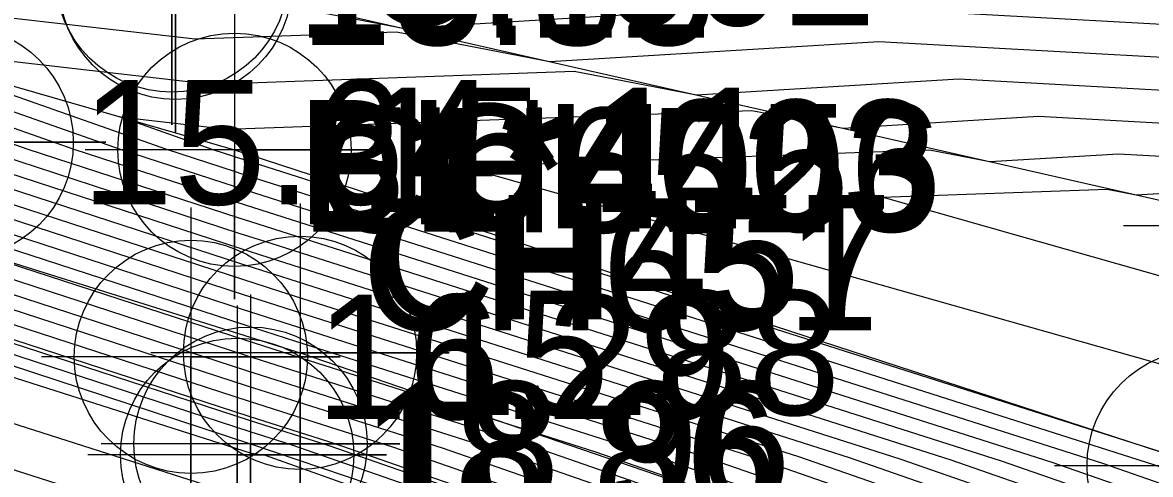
# Model space of a CAD drawing. Extents: x 2531902 to 2533249, y 715219 to 716099.
# Drawn here: x 2532709.09 to 2532731.76, y 715632.29 to 715641.37 of the extents above; entities that cross this region are included whole.
import ezdxf

# ---------------------------------------------------------------- set-up
doc = ezdxf.new("R2010")
doc.units = 0
for name, color, linetype in [('DTM Contours Major', 7, 'Continuous'), ('DTM Contours Minor', 7, 'Continuous'), ('Exist DTM Breakline', 7, 'Continuous'), ('Exist DTM Breakline Cogo Elevation', 7, 'Continuous'), ('Exist DTM Breakline Cogo Number', 7, 'Continuous'), ('Exist DTM Breakline Cogo Point CELL', 7, 'Continuous'), ('Exist DTM Breakline Underwater', 7, 'Continuous'), ('Exist DTM Breakline Underwater Cogo Elevation', 7, 'Continuous'), ('Exist DTM Breakline Underwater Cogo Number', 7, 'Continuous'), ('Exist DTM Breakline Underwater Cogo Point CELL', 7, 'Continuous'), ('Exist DTM Drainline', 7, 'Continuous'), ('Exist DTM Drainline Cogo Comment', 7, 'Continuous'), ('Exist DTM Drainline Cogo Elevation', 7, 'Continuous'), ('Exist DTM Drainline Cogo Point CELL', 7, 'Continuous'), ('Exist Hydro Stream or Body of Water', 7, 'Continuous'), ('Scratch_Level_2', 7, 'Continuous')]:
    doc.layers.add(name, color=color, linetype=linetype)

msp = doc.modelspace()

# ---------------------------------------------------------------- linework, layer by layer
at = {"layer": 'DTM Contours Major'}
for points in [[(2532737.37, 715630.195), (2532734.519, 715630.627), (2532734.167, 715630.68), (2532728.764, 715632.559), (2532713.824, 715637.321), (2532713.421, 715637.449), (2532709.196, 715638.824), (2532697.196, 715643.047), (2532697.098, 715643.082), (2532696.035, 715644.027), (2532679.899, 715666.702), (2532679.893, 715666.711), (2532679.876, 715666.752), (2532679.875, 715666.753), (2532679.797, 715667.006), (2532679.994, 715666.896), (2532680.065, 715666.76), (2532689.19, 715656.805), (2532699.24, 715647.16), (2532699.515, 715647.106)], [(2532674.529, 715657.71), (2532672.706, 715658.283), (2532669.358, 715655.677), (2532669.391, 715655.408), (2532669.64, 715655.324), (2532669.93, 715655.106), (2532682.035, 715650.435), (2532694.89, 715638.9), (2532696.316, 715638.261), (2532713.679, 715632.717), (2532713.962, 715632.678), (2532738.178, 715624.046), (2532738.122, 715621.369), (2532750.341, 715622.225), (2532752.309, 715621.919)], [(2532685.255, 715654.828), (2532691.3, 715646.332), (2532696.58, 715641.634), (2532697.068, 715641.462), (2532704.54, 715638.833), (2532713.504, 715635.916), (2532714.36, 715635.643), (2532723.662, 715632.678), (2532735.847, 715628.442), (2532736.64, 715628.322), (2532753.273, 715625.799), (2532757.258, 715625.179), (2532759.557, 715625.11), (2532775.441, 715624.38), (2532776.659, 715624.324)], [(2532683.669, 715652.707), (2532686.565, 715648.638), (2532696.063, 715640.186), (2532696.941, 715639.877), (2532699.885, 715638.841), (2532713.588, 715634.382), (2532714.896, 715633.965), (2532718.561, 715632.797), (2532737.526, 715626.203), (2532738.761, 715626.016), (2532745.314, 715625.023), (2532758.183, 715623.02), (2532765.608, 715622.796), (2532771.866, 715622.509), (2532775.8, 715622.328)], [(2532717.927, 715638.481), (2532727.319, 715638.815), (2532728.528, 715638.581), (2532731.117, 715638.738), (2532734.92, 715638.528), (2532744.234, 715634.674)], [(2532740.427, 715634.456), (2532733.308, 715634.127), (2532717.927, 715638.481)]]:
    msp.add_lwpolyline(points, dxfattribs=at)
at = {"layer": 'DTM Contours Minor'}
for points in [[(2532680.17, 715665.452), (2532695.088, 715644.488), (2532696.994, 715642.792), (2532697.17, 715642.73), (2532708.265, 715638.826), (2532713.437, 715637.143), (2532713.931, 715636.985), (2532727.744, 715632.583), (2532734.503, 715630.233), (2532734.943, 715630.166), (2532750.583, 715627.794)], [(2532680.44, 715664.202), (2532694.141, 715644.949), (2532696.891, 715642.503), (2532697.145, 715642.413), (2532707.334, 715638.828), (2532713.454, 715636.836), (2532714.038, 715636.65), (2532726.723, 715632.606), (2532734.839, 715629.785), (2532735.368, 715629.705), (2532754.145, 715626.858), (2532756.43, 715626.915), (2532765.962, 715628.742), (2532762.782, 715626.183), (2532777.586, 715625.503), (2532778.432, 715625.464), (2532781.602, 715625.476), (2532796.599, 715625.363), (2532796.712, 715625.362), (2532796.887, 715625.399), (2532820.079, 715630.296)], [(2532680.711, 715662.952), (2532693.194, 715645.41), (2532696.787, 715642.213), (2532697.119, 715642.096), (2532706.403, 715638.829), (2532713.471, 715636.529), (2532714.146, 715636.314), (2532725.703, 715632.63), (2532735.175, 715629.337), (2532735.792, 715629.244), (2532756.457, 715626.11), (2532756.888, 715626.043), (2532757.137, 715626.036), (2532776.871, 715625.128), (2532778.124, 715625.071), (2532782.819, 715625.089), (2532796.483, 715624.986), (2532796.744, 715624.984), (2532797.148, 715625.069), (2532818.278, 715629.531)], [(2532680.982, 715661.701), (2532692.247, 715645.871), (2532696.684, 715641.923), (2532697.094, 715641.779), (2532705.471, 715638.831), (2532713.487, 715636.222), (2532714.253, 715635.978), (2532724.683, 715632.654), (2532735.511, 715628.89), (2532736.216, 715628.783), (2532754.865, 715625.955), (2532757.073, 715625.611), (2532758.347, 715625.573), (2532776.156, 715624.754), (2532777.816, 715624.678), (2532784.036, 715624.702), (2532796.367, 715624.609), (2532796.776, 715624.606), (2532797.409, 715624.739), (2532816.477, 715628.766)], [(2532681.524, 715659.201), (2532690.353, 715646.793), (2532696.477, 715641.344), (2532697.043, 715641.145), (2532703.609, 715638.834), (2532713.521, 715635.609), (2532714.467, 715635.307), (2532722.642, 715632.701), (2532736.183, 715627.994), (2532737.064, 715627.861), (2532751.681, 715625.644), (2532757.443, 715624.748), (2532760.767, 715624.647), (2532774.726, 715624.006), (2532777.201, 715623.892), (2532786.471, 715623.928), (2532796.136, 715623.855), (2532796.841, 715623.85), (2532797.93, 715624.08), (2532812.876, 715627.235)], [(2532681.795, 715657.95), (2532689.406, 715647.255), (2532696.373, 715641.055), (2532697.018, 715640.828), (2532702.678, 715638.836), (2532713.538, 715635.302), (2532714.575, 715634.971), (2532721.622, 715632.725), (2532736.519, 715627.547), (2532737.489, 715627.399), (2532750.09, 715625.489), (2532757.628, 715624.316), (2532761.978, 715624.184), (2532774.011, 715623.631), (2532776.893, 715623.499), (2532787.688, 715623.54), (2532796.02, 715623.478), (2532796.873, 715623.471), (2532798.191, 715623.75), (2532811.075, 715626.47)], [(2532682.066, 715656.7), (2532688.459, 715647.716), (2532696.27, 715640.765), (2532696.992, 715640.511), (2532701.747, 715638.838), (2532713.554, 715634.995), (2532714.682, 715634.636), (2532720.601, 715632.749), (2532736.855, 715627.099), (2532737.913, 715626.938), (2532748.498, 715625.333), (2532757.813, 715623.884), (2532763.188, 715623.722), (2532773.296, 715623.257), (2532776.585, 715623.106), (2532788.906, 715623.153), (2532795.904, 715623.101), (2532796.905, 715623.093), (2532798.452, 715623.42), (2532809.275, 715625.705)], [(2532682.336, 715655.45), (2532687.512, 715648.177), (2532696.166, 715640.475), (2532696.967, 715640.194), (2532700.816, 715638.839), (2532713.571, 715634.688), (2532714.789, 715634.3), (2532719.581, 715632.773), (2532737.191, 715626.651), (2532738.337, 715626.477), (2532746.906, 715625.178), (2532757.998, 715623.452), (2532764.398, 715623.259), (2532772.581, 715622.883), (2532776.277, 715622.713), (2532790.123, 715622.766), (2532795.789, 715622.724), (2532796.937, 715622.715), (2532798.713, 715623.09), (2532807.474, 715624.94)], [(2532681.549, 715654.816), (2532682.878, 715652.949), (2532685.618, 715649.099), (2532695.959, 715639.896), (2532696.916, 715639.56), (2532698.953, 715638.843), (2532713.604, 715634.075), (2532715.003, 715633.629), (2532717.54, 715632.82), (2532737.862, 715625.756), (2532739.186, 715625.555), (2532743.722, 715624.867), (2532758.368, 715622.588), (2532766.819, 715622.333), (2532771.15, 715622.134), (2532775.661, 715621.927), (2532792.558, 715621.992), (2532795.557, 715621.969), (2532797.001, 715621.958), (2532799.234, 715622.43), (2532803.873, 715623.409)], [(2532681.7, 715653.735), (2532683.149, 715651.699), (2532684.671, 715649.56), (2532695.856, 715639.607), (2532696.89, 715639.243), (2532698.022, 715638.844), (2532713.621, 715633.768), (2532715.111, 715633.293), (2532716.52, 715632.844), (2532738.198, 715625.308), (2532739.61, 715625.094), (2532742.13, 715624.712), (2532758.553, 715622.157), (2532768.029, 715621.871), (2532770.435, 715621.76), (2532775.353, 715621.534), (2532793.775, 715621.605), (2532795.442, 715621.592), (2532797.033, 715621.58), (2532799.495, 715622.1), (2532802.072, 715622.644)], [(2532681.851, 715652.654), (2532683.42, 715650.449), (2532683.724, 715650.021), (2532695.752, 715639.317), (2532696.865, 715638.926), (2532697.091, 715638.846), (2532713.638, 715633.461), (2532715.218, 715632.958), (2532715.5, 715632.868), (2532738.534, 715624.86), (2532740.034, 715624.633), (2532740.538, 715624.556), (2532758.738, 715621.725), (2532769.239, 715621.408), (2532769.72, 715621.386), (2532775.045, 715621.141), (2532794.993, 715621.218), (2532795.326, 715621.215), (2532797.066, 715621.202), (2532799.756, 715621.77), (2532800.271, 715621.879), (2532825.827, 715627.523)], [(2532682.001, 715651.572), (2532682.777, 715650.482), (2532690.122, 715643.946), (2532695.649, 715639.028), (2532696.16, 715638.848), (2532705.016, 715635.966), (2532713.655, 715633.155), (2532714.479, 715632.892), (2532737.701, 715624.819), (2532738.87, 715624.413), (2532738.946, 715624.401), (2532745.88, 715623.322), (2532758.923, 715621.293), (2532766.449, 715621.066), (2532770.449, 715620.945), (2532774.737, 715620.748), (2532790.801, 715620.81), (2532796.21, 715620.83), (2532797.098, 715620.824), (2532798.47, 715621.114), (2532803.901, 715622.313)], [(2532681.787, 715649.161), (2532693.073, 715639.034), (2532698.228, 715636.723), (2532713.731, 715631.773), (2532715.403, 715631.539), (2532737.443, 715623.682), (2532737.33, 715618.219), (2532754.561, 715619.426), (2532758.918, 715620.164), (2532759.276, 715620.128), (2532759.832, 715619.872), (2532762.685, 715620.327), (2532772.87, 715620.019), (2532774.121, 715619.962), (2532778.811, 715619.98), (2532783.105, 715619.996), (2532796.357, 715619.409), (2532797.382, 715619.588), (2532797.854, 715619.53), (2532798.133, 715619.713), (2532799.275, 715620.232), (2532807.884, 715622.457)], [(2532713.029, 715641.979), (2532716.741, 715641.26), (2532724.694, 715641.744), (2532736.373, 715641.099), (2532747.184, 715636.626), (2532755.897, 715636.002), (2532769.535, 715632.777), (2532754.794, 715629.951), (2532743.458, 715629.668), (2532734.095, 715631.088), (2532733.831, 715631.128), (2532729.784, 715632.535), (2532713.717, 715637.657), (2532713.404, 715637.756), (2532710.127, 715638.823), (2532697.221, 715643.364), (2532697.201, 715643.371), (2532696.982, 715643.566), (2532693.501, 715648.458), (2532695.572, 715646.199), (2532697.642, 715644.211), (2532704.931, 715642.789), (2532712.237, 715641.951), (2532713.029, 715641.979)], [(2532681.538, 715647.888), (2532691.256, 715639.168), (2532700.139, 715635.185), (2532713.784, 715630.829), (2532716.843, 715630.4), (2532736.709, 715623.319), (2532736.539, 715615.164), (2532736.549, 715615.135), (2532736.57, 715615.132), (2532736.617, 715615.128), (2532757.62, 715618.685), (2532759.392, 715618.509), (2532762.143, 715617.241), (2532773.58, 715619.066), (2532773.975, 715619.47), (2532774.163, 715619.461), (2532795.746, 715618.505), (2532797.59, 715618.827), (2532798.439, 715618.722), (2532798.941, 715619.051), (2532800.996, 715619.985), (2532816.486, 715623.99)], [(2532716.602, 715641.188), (2532719.688, 715640.59), (2532726.3, 715640.993), (2532736.01, 715640.456), (2532750.047, 715634.648), (2532754.857, 715634.304), (2532762.386, 715632.523), (2532754.248, 715630.963), (2532739.896, 715630.605), (2532733.671, 715631.549), (2532733.495, 715631.576), (2532730.804, 715632.511), (2532713.61, 715637.992), (2532713.387, 715638.063), (2532711.058, 715638.821), (2532700.961, 715642.374), (2532712.558, 715641.045), (2532716.602, 715641.188)], [(2532720.174, 715640.397), (2532722.634, 715639.92), (2532727.906, 715640.241), (2532735.646, 715639.814), (2532752.91, 715632.67), (2532753.818, 715632.605), (2532755.238, 715632.27), (2532753.703, 715631.975), (2532736.334, 715631.542), (2532733.246, 715632.01), (2532733.159, 715632.024), (2532731.825, 715632.487), (2532713.502, 715638.328), (2532713.37, 715638.37), (2532711.989, 715638.819), (2532706.002, 715640.926), (2532712.879, 715640.138), (2532720.174, 715640.397)], [(2532732.836, 715632.49), (2532732.17, 715632.679), (2532713.395, 715638.663), (2532713.354, 715638.677), (2532712.921, 715638.818), (2532711.042, 715639.478), (2532713.2, 715639.231), (2532723.747, 715639.606), (2532725.581, 715639.25), (2532729.512, 715639.49), (2532735.283, 715639.171), (2532749.559, 715633.264), (2532732.836, 715632.49)], [(2532726.364, 715637.863), (2532730.892, 715638.024), (2532731.475, 715637.911), (2532732.723, 715637.987), (2532734.556, 715637.885), (2532739.091, 715636.009), (2532733.779, 715635.763), (2532726.364, 715637.863)]]:
    msp.add_lwpolyline(points, dxfattribs=at)
at = {"layer": 'Exist DTM Breakline'}
for points in [[(2532640.477, 715745.834), (2532656.325, 715713.388), (2532665.291, 715689.806), (2532682.108, 715650.808), (2532695.585, 715638.849), (2532713.668, 715632.91)], [(2532713.668, 715632.91), (2532738.883, 715624.395), (2532759.246, 715620.539), (2532773.868, 715619.638), (2532797.122, 715620.541), (2532830.298, 715626.45), (2532834.772, 715629.357), (2532845.901, 715630.257), (2532852.301, 715627.724), (2532853.675, 715626.881), (2532873.942, 715617.949), (2532888.735, 715612.988), (2532909.367, 715604.653), (2532924.285, 715597.984), (2532944.343, 715591.433), (2532962.6, 715582.573), (2532991.856, 715569.195), (2533016.156, 715554.384)]]:
    msp.add_lwpolyline(points, dxfattribs=at)
at = {"layer": 'Exist DTM Breakline Cogo Point CELL'}
for points in [[(2532712.47, 715637.655), (2532712.47, 715631.655), (2532712.47, 715634.655), (2532715.47, 715634.655), (2532709.47, 715634.655)], [(2532714.664, 715637.736), (2532714.664, 715631.736), (2532714.664, 715634.736), (2532717.664, 715634.736), (2532711.664, 715634.736)], [(2532713.668, 715635.91), (2532713.668, 715629.91), (2532713.668, 715632.91), (2532716.668, 715632.91), (2532710.668, 715632.91)], [(2532713.402, 715635.687), (2532713.402, 715629.687), (2532713.402, 715632.687), (2532716.402, 715632.687), (2532710.402, 715632.687)]]:
    msp.add_lwpolyline(points, dxfattribs=at)
for centre in [(2532712.47, 715634.655), (2532714.664, 715634.736), (2532713.668, 715632.91), (2532713.402, 715632.687)]:
    msp.add_circle(centre, 2.344, dxfattribs=at)
at = {"layer": 'Exist DTM Breakline Underwater'}
msp.add_lwpolyline([(2532642.404, 715750.56), (2532658.799, 715717.787), (2532669.356, 715695.376), (2532679.885, 715666.767), (2532697.228, 715643.446), (2532713.346, 715638.817), (2532732.829, 715632.464), (2532756.843, 715626.148), (2532779.072, 715626.28), (2532796.688, 715625.652), (2532823.757, 715631.859), (2532837.11, 715635.289), (2532855.521, 715634.196), (2532877.341, 715623.453), (2532903.322, 715612.979), (2532923.748, 715606.844), (2532938.002, 715599.697), (2532947.164, 715595.611), (2532973.382, 715584.595), (2532998.348, 715572.794), (2533019.077, 715559.415)], dxfattribs=at)
at = {"layer": 'Exist DTM Breakline Underwater Cogo Point CELL'}
for points in [[(2532707.763, 715641.968), (2532707.763, 715635.968), (2532707.763, 715638.968), (2532710.763, 715638.968), (2532704.763, 715638.968)], [(2532713.346, 715641.817), (2532713.346, 715635.817), (2532713.346, 715638.817), (2532716.346, 715638.817), (2532710.346, 715638.817)], [(2532732.829, 715635.464), (2532732.829, 715629.464), (2532732.829, 715632.464), (2532735.829, 715632.464), (2532729.829, 715632.464)]]:
    msp.add_lwpolyline(points, dxfattribs=at)
for centre in [(2532707.763, 715638.968), (2532713.346, 715638.817), (2532732.829, 715632.464)]:
    msp.add_circle(centre, 2.344, dxfattribs=at)
at = {"layer": 'Exist DTM Drainline'}
msp.add_lwpolyline([(2532712.089, 715642.317), (2532734.218, 715637.287), (2532753.576, 715632.211), (2532781.659, 715633.208), (2532801.91, 715635.068), (2532816.971, 715637.962), (2532839.573, 715644.872), (2532859.48, 715643.736), (2532879.315, 715631.66), (2532904.837, 715623.619), (2532925.407, 715612.713), (2532951.291, 715602.124), (2532975.159, 715591.05), (2532999.274, 715579.213), (2533023.429, 715565.909)], dxfattribs=at)
at = {"layer": 'Exist DTM Drainline Cogo Point CELL'}
for points in [[(2532712.089, 715645.317), (2532712.089, 715639.317), (2532712.089, 715642.317), (2532715.089, 715642.317), (2532709.089, 715642.317)], [(2532712.159, 715645.172), (2532712.159, 715639.172), (2532712.159, 715642.172), (2532715.159, 715642.172), (2532709.159, 715642.172)], [(2532734.218, 715640.287), (2532734.218, 715634.287), (2532734.218, 715637.287), (2532737.218, 715637.287), (2532731.218, 715637.287)]]:
    msp.add_lwpolyline(points, dxfattribs=at)
for centre in [(2532712.089, 715642.317), (2532712.159, 715642.172)]:
    msp.add_circle(centre, 2.344, dxfattribs=at)
at = {"layer": 'Exist Hydro Stream or Body of Water'}
msp.add_lwpolyline([(2532681.888, 715652.383), (2532683.487, 715650.136), (2532695.727, 715639.245), (2532696.858, 715638.846), (2532713.642, 715633.385), (2532715.245, 715632.874), (2532738.618, 715624.748), (2532740.14, 715624.518), (2532758.785, 715621.617), (2532769.542, 715621.292), (2532774.968, 715621.043), (2532795.297, 715621.121), (2532797.074, 715621.107), (2532799.821, 715621.688), (2532825.866, 715627.44)], dxfattribs=at)
at = {"layer": 'Scratch_Level_2'}
for points in [[(2532642.721, 715744.733), (2532658.993, 715713.136), (2532668.965, 715688.516), (2532685.182, 715651.328), (2532698.305, 715639.86), (2532714.664, 715634.736)], [(2532714.664, 715634.736), (2532739.321, 715626.311), (2532759.871, 715623.13), (2532773.772, 715622.161), (2532797.407, 715622.564), (2532828.795, 715628.744), (2532834.22, 715630.983), (2532845.975, 715632.207), (2532853.028, 715629.31), (2532854.542, 715628.512), (2532875.028, 715620.214), (2532888.893, 715614.569), (2532909.676, 715606.722), (2532925.335, 715600.738), (2532945.352, 715592.461), (2532962.769, 715583.896), (2532993.283, 715570.726), (2533017.454, 715556.427)]]:
    msp.add_lwpolyline(points, dxfattribs=at)

# ---------------------------------------------------------------- texts
at = {"layer": 'Exist DTM Breakline Cogo Elevation'}
for s, p in [('15.88', (2532717.164, 715633.486)), ('16.29', (2532714.97, 715633.405)), ('18.96', (2532716.168, 715631.66)), ('18.86', (2532715.902, 715631.437))]:
    msp.add_text(s, height=2.5, dxfattribs=at).set_placement(p)
at = {"layer": 'Exist DTM Breakline Cogo Number'}
for s, p in [('CH652', (2532714.97, 715637.155)), ('CH456', (2532717.164, 715637.236)), ('CH457', (2532716.168, 715635.41)), ('CH651', (2532715.902, 715635.187))]:
    msp.add_text(s, height=2.5, dxfattribs=at).set_placement(p)
at = {"layer": 'Exist DTM Breakline Underwater Cogo Elevation'}
for s, p in [('15.64', (2532710.263, 715637.718)), ('15.11', (2532715.846, 715637.567))]:
    msp.add_text(s, height=2.5, dxfattribs=at).set_placement(p)
at = {"layer": 'Exist DTM Breakline Underwater Cogo Number'}
msp.add_text('CH602', height=2.5, dxfattribs=at).set_placement((2532715.846, 715641.317))
at = {"layer": 'Exist DTM Drainline Cogo Comment'}
for s, p in [('BL*4003', (2532714.589, 715637.317)), ('EL*4003', (2532714.659, 715637.172))]:
    msp.add_text(s, height=2.5, dxfattribs=at).set_placement(p)
at = {"layer": 'Exist DTM Drainline Cogo Elevation'}
for s, p in [('16.12', (2532714.589, 715641.067)), ('15.85', (2532714.659, 715640.922))]:
    msp.add_text(s, height=2.5, dxfattribs=at).set_placement(p)

doc.saveas('drawing.dxf')
